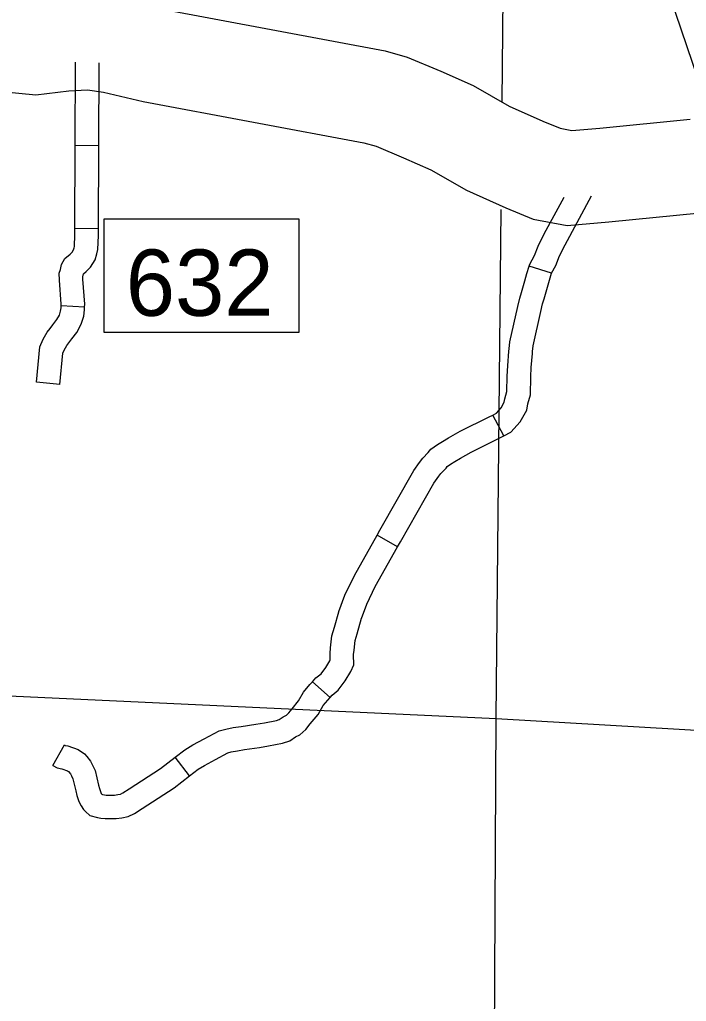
# Model space of a CAD drawing. Extents: x -492261 to -432772, y 1441225 to 1452922.
# Drawn here: x -464030.9 to -463909.6, y 1451313.1 to 1451491.7 of the extents above; entities that cross this region are included whole.
import ezdxf

# ---------------------------------------------------------------- set-up
doc = ezdxf.new("R2010")
doc.units = 0
doc.layers.add('Default', color=7, linetype='Continuous')

msp = doc.modelspace()

# ---------------------------------------------------------------- linework, layer by layer
at = {"layer": 'Default'}
for p, q in [((-464016.52, 1451468.76), (-464020.8, 1451468.78)), ((-464016.58, 1451453.67), (-464020.87, 1451453.69)), ((-463934.13, 1451445.57), (-463938.22, 1451446.85)), ((-464019.11, 1451439.39), (-464023.38, 1451439.63)), ((-464023.61, 1451425.34), (-464027.88, 1451425.74)), ((-463942.83, 1451415.99), (-463944.82, 1451419.78)), ((-463962.14, 1451395.8), (-463965.88, 1451397.91)), ((-463974.44, 1451368.41), (-463977.63, 1451371.27)), ((-464024.89, 1451356.04), (-464022.78, 1451359.77)), ((-464000.01, 1451354.14), (-464002.62, 1451357.54))]:
    msp.add_line(p, q, dxfattribs=at)
for points in [[(-463940.94, 1451743.22), (-463943.22, 1451668.01), (-463942.81, 1451515.39), (-463943.19, 1451476.69)], [(-464004.93, 1451493.6), (-463964.43, 1451486.01), (-463960.4, 1451484.9), (-463954.27, 1451482.3), (-463948.4, 1451479.7), (-463941.82, 1451475.97), (-463935.7, 1451473.22), (-463932.57, 1451471.94), (-463930.43, 1451471.52), (-463925.34, 1451471.98), (-463908.9, 1451473.62)], [(-464020.8, 1451468.78), (-464020.74, 1451483.98)], [(-464016.52, 1451468.76), (-464016.45, 1451483.83)], [(-464034.15, 1451478.64), (-464027.99, 1451478.02), (-464021.98, 1451478.78), (-464018.56, 1451478.95), (-464015.64, 1451478.5), (-464008.47, 1451476.82), (-463968.28, 1451469.29), (-463966.03, 1451468.67), (-463961.09, 1451466.58), (-463956.12, 1451464.37), (-463949.58, 1451460.66), (-463942.47, 1451457.46), (-463937.49, 1451455.42), (-463931.3, 1451454.23), (-463923.72, 1451454.92), (-463907.05, 1451456.58)], [(-464020.87, 1451453.69), (-464020.8, 1451468.78)], [(-464016.58, 1451453.67), (-464016.52, 1451468.76)], [(-463934.13, 1451445.57), (-463934.13, 1451445.57), (-463933.37, 1451446.99), (-463932.65, 1451448.75), (-463931.67, 1451450.76), (-463926.87, 1451459.63)], [(-463938.22, 1451446.85), (-463938.1, 1451447.24), (-463937.25, 1451448.81), (-463936.57, 1451450.5), (-463935.48, 1451452.72), (-463931.85, 1451459.43)], [(-463943.38, 1451457.17), (-463944.29, 1451364.67), (-463945.08, 1451212.11), (-463947.27, 1451102.34)], [(-464015.63, 1451434.87), (-463980.06, 1451434.87), (-463980.06, 1451455.42), (-464015.63, 1451455.42), (-464015.63, 1451434.87)], [(-464023.38, 1451439.63), (-464023.37, 1451439.93), (-464023.69, 1451444.32), (-464023.71, 1451445.6), (-464023.52, 1451446.28), (-464023.3, 1451447.15), (-464022.68, 1451448.28), (-464021.71, 1451449.05), (-464021.39, 1451449.38), (-464021.11, 1451449.8), (-464021.01, 1451450.17), (-464020.95, 1451450.42), (-464020.87, 1451452.55), (-464020.87, 1451453.69)], [(-464019.11, 1451439.39), (-464019.07, 1451439.97), (-464019.41, 1451444.5), (-464019.42, 1451445.05), (-464019.38, 1451445.17), (-464019.3, 1451445.49), (-464018.84, 1451445.86), (-464018.03, 1451446.69), (-464017.18, 1451447.99), (-464016.85, 1451449.12), (-464016.68, 1451449.9), (-464016.59, 1451452.46), (-464016.58, 1451453.67)], [(-463941.84, 1451431.8), (-463941.69, 1451433.09), (-463940.24, 1451439.54), (-463939.91, 1451441.03), (-463939.61, 1451442.09), (-463939.01, 1451444.21), (-463938.63, 1451445.54), (-463938.22, 1451446.85)], [(-463937.58, 1451431.33), (-463937.46, 1451432.38), (-463936.06, 1451438.6), (-463935.75, 1451439.99), (-463935.49, 1451440.93), (-463934.89, 1451443.04), (-463934.52, 1451444.31), (-463934.13, 1451445.57)], [(-464027.88, 1451425.74), (-464027.28, 1451432.17), (-464026.64, 1451433.58), (-464025.89, 1451434.84), (-464025.38, 1451435.49), (-464024.88, 1451436.18), (-464024.13, 1451437.16), (-464023.69, 1451437.96), (-464023.48, 1451438.68), (-464023.4, 1451439.28), (-464023.38, 1451439.63)], [(-464023.61, 1451425.34), (-464023.08, 1451431.05), (-464022.84, 1451431.59), (-464022.35, 1451432.41), (-464021.96, 1451432.91), (-464021.45, 1451433.61), (-464020.51, 1451434.82), (-464019.72, 1451436.32), (-464019.27, 1451437.79), (-464019.13, 1451438.9), (-464019.11, 1451439.39)], [(-463944.82, 1451419.78), (-463944.17, 1451420.12), (-463943.31, 1451421.07), (-463942.73, 1451422.1), (-463942.63, 1451422.7), (-463942.25, 1451424.09), (-463942.19, 1451426.87), (-463942.11, 1451428.71), (-463941.89, 1451431.37), (-463941.84, 1451431.8)], [(-463942.83, 1451415.99), (-463941.52, 1451416.68), (-463939.82, 1451418.54), (-463938.61, 1451420.67), (-463938.43, 1451421.8), (-463937.98, 1451423.48), (-463937.91, 1451426.73), (-463937.83, 1451428.44), (-463937.62, 1451430.95), (-463937.58, 1451431.33)], [(-463958.15, 1451411.13), (-463957.58, 1451411.92), (-463956.57, 1451412.95), (-463956.11, 1451413.55), (-463954.89, 1451414.4), (-463953.97, 1451414.97), (-463952.89, 1451415.62), (-463950.76, 1451416.84), (-463945.48, 1451419.44), (-463944.82, 1451419.78)], [(-463954.67, 1451408.63), (-463954.3, 1451409.15), (-463953.32, 1451410.14), (-463953.11, 1451410.41), (-463952.53, 1451410.82), (-463951.73, 1451411.32), (-463950.72, 1451411.93), (-463948.75, 1451413.05), (-463943.54, 1451415.62), (-463942.83, 1451415.99)], [(-463965.88, 1451397.91), (-463965.35, 1451398.84), (-463959.17, 1451409.72), (-463958.15, 1451411.13)], [(-463962.14, 1451395.8), (-463961.62, 1451396.73), (-463955.55, 1451407.4), (-463954.67, 1451408.63)], [(-463972.84, 1451383.98), (-463972.81, 1451384.07), (-463971.72, 1451387.03), (-463970, 1451390.6), (-463965.88, 1451397.91)], [(-463968.73, 1451382.75), (-463967.77, 1451385.36), (-463966.2, 1451388.61), (-463962.14, 1451395.8)], [(-463977.63, 1451371.27), (-463977.03, 1451371.95), (-463976.08, 1451372.73), (-463975.22, 1451373.83), (-463974.47, 1451375.08), (-463974.42, 1451375.2), (-463974.43, 1451376.41), (-463974.33, 1451377.45), (-463974.09, 1451379.62), (-463973.62, 1451381.18), (-463972.84, 1451383.98)], [(-463974.44, 1451368.41), (-463974.05, 1451368.85), (-463972.99, 1451369.72), (-463971.68, 1451371.41), (-463970.64, 1451373.14), (-463970.13, 1451374.36), (-463970.14, 1451376.22), (-463970.07, 1451377), (-463969.87, 1451378.76), (-463969.5, 1451379.98), (-463968.71, 1451382.83)], [(-464245.07, 1451371.95), (-464094.16, 1451371.57), (-463944.18, 1451364.55), (-463812, 1451356.85)], [(-463987.92, 1451363.56), (-463986.36, 1451363.81), (-463984.19, 1451364.22), (-463983.71, 1451364.38), (-463982.94, 1451364.91), (-463982.39, 1451365.19), (-463981.96, 1451365.58), (-463981.35, 1451366.32), (-463980.15, 1451367.77), (-463979.25, 1451369.35), (-463978.11, 1451370.74), (-463977.63, 1451371.27)], [(-463987.27, 1451359.33), (-463985.63, 1451359.58), (-463983.11, 1451360.07), (-463981.78, 1451360.5), (-463980.73, 1451361.23), (-463979.95, 1451361.63), (-463978.86, 1451362.6), (-463978.05, 1451363.59), (-463976.6, 1451365.32), (-463975.71, 1451366.92), (-463974.86, 1451367.94), (-463974.44, 1451368.41)], [(-464002.62, 1451357.54), (-464000.85, 1451358.89), (-463999.43, 1451359.76), (-463997.33, 1451360.9), (-463994.63, 1451362.34), (-463993.42, 1451362.66), (-463992.05, 1451362.94), (-463990.61, 1451363.15), (-463987.92, 1451363.56)], [(-464022.78, 1451359.77), (-464022.62, 1451359.68), (-464022.15, 1451359.6), (-464020.28, 1451358.91), (-464019.13, 1451358.18), (-464018.71, 1451357.66), (-464018.01, 1451356.79), (-464017.67, 1451356.07), (-464017.17, 1451355.1), (-464016.58, 1451352.45), (-464016.4, 1451351.83), (-464016.18, 1451351.13), (-464016.08, 1451350.95), (-464015.97, 1451350.79), (-464015.82, 1451350.76), (-464015.49, 1451350.69), (-464015.16, 1451350.65), (-464014.22, 1451350.65)], [(-464000.01, 1451354.14), (-463998.44, 1451355.35), (-463997.29, 1451356.04), (-463995.29, 1451357.13), (-463993.04, 1451358.33), (-463992.43, 1451358.49), (-463991.31, 1451358.72), (-463989.98, 1451358.91), (-463987.27, 1451359.33)], [(-464024.89, 1451356.04), (-464024.07, 1451355.58), (-464023.26, 1451355.44), (-464022.2, 1451355.05), (-464022.01, 1451354.93), (-464021.67, 1451354.51), (-464021.52, 1451354.18), (-464021.24, 1451353.63), (-464020.73, 1451351.4), (-464020.51, 1451350.59), (-464020.15, 1451349.48), (-464019.75, 1451348.71), (-464019.28, 1451348.04), (-464018.96, 1451347.64), (-464018.17, 1451346.92), (-464016.78, 1451346.58), (-464016.14, 1451346.44), (-464015.38, 1451346.37), (-464014.22, 1451346.37)], [(-464014.22, 1451350.65), (-464014.06, 1451350.65), (-464013.67, 1451350.65), (-464013.03, 1451350.74), (-464012.55, 1451350.84), (-464012.13, 1451351.04), (-464011, 1451351.79), (-464005.3, 1451355.48), (-464002.62, 1451357.54)], [(-464014.22, 1451346.37), (-464014.07, 1451346.37), (-464013.37, 1451346.37), (-464012.34, 1451346.52), (-464011.2, 1451346.73), (-464010, 1451347.3), (-464008.65, 1451348.2), (-464002.83, 1451351.98), (-464000.01, 1451354.14)]]:
    msp.add_lwpolyline(points, dxfattribs=at)
for points in [[(-463869.38, 1451439.13), (-463891.21, 1451503.41), (-463912.64, 1451496.14), (-463890.81, 1451431.86)], [(-464015.63, 1451434.87), (-463980.06, 1451434.87), (-463980.06, 1451455.42), (-464015.63, 1451455.42)]]:
    msp.add_lwpolyline(points, close=True, dxfattribs=at)

# ---------------------------------------------------------------- texts
msp.add_text('632', height=12.057, dxfattribs=at).set_placement((-464011.61, 1451437.83))

doc.saveas('drawing.dxf')
